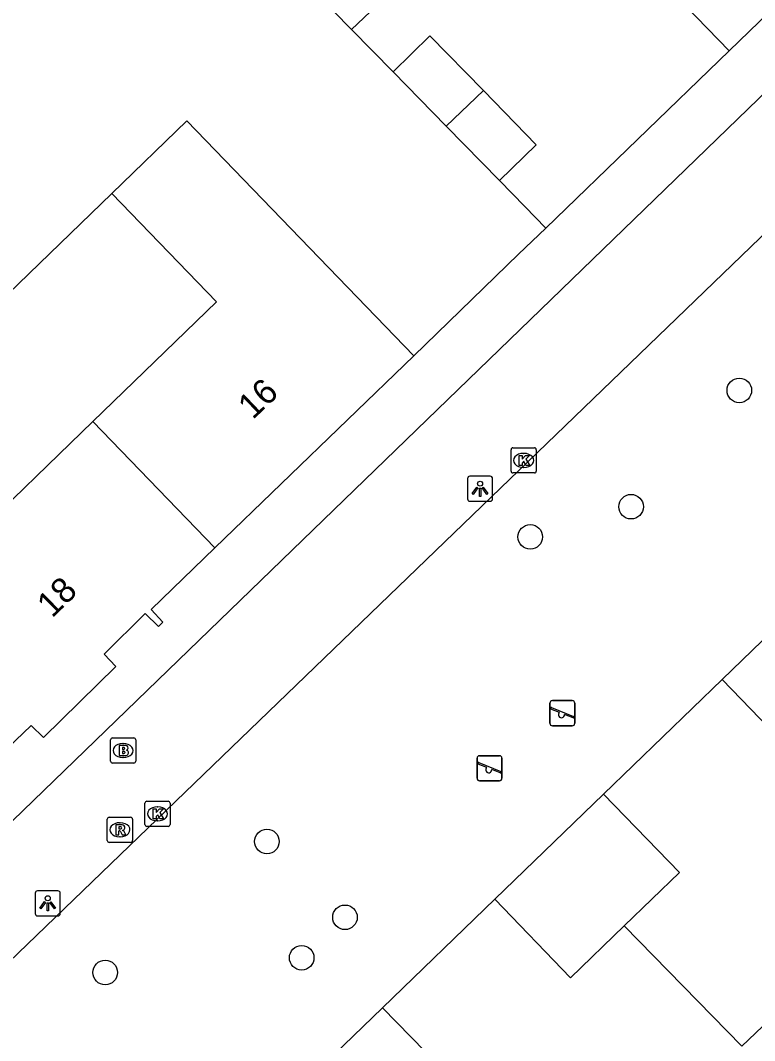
# Model space of a CAD drawing. Extents: x 157466 to 158888, y 383063 to 384677.
# Drawn here: x 158361.01 to 158390.21, y 383911.68 to 383952.28 of the extents above; entities that cross this region are included whole.
import ezdxf

# ---------------------------------------------------------------- set-up
doc = ezdxf.new("R2010")
doc.units = 0
for name, color, linetype in [('IMGEO_Boom', 7, 'Continuous'), ('IMGEO_Brandkraan', 7, 'Continuous'), ('IMGEO_Groenvoorziening', 7, 'Continuous'), ('IMGEO_Hek', 7, 'Continuous'), ('IMGEO_Kolk', 7, 'Continuous'), ('IMGEO_Lichtpunt', 7, 'Continuous'), ('IMGEO_Muur', 7, 'Continuous'), ('IMGEO_Pand', 7, 'Continuous'), ('IMGEO_Pand_nummerreeks', 7, 'Continuous'), ('IMGEO_Rijbaan_lokaal_open', 7, 'Continuous'), ('IMGEO_Rioolput', 7, 'Continuous'), ('IMGEO_Speelvoorziening', 7, 'Continuous'), ('IMGEO_Voetpad_open', 7, 'Continuous')]:
    doc.layers.add(name, color=color, linetype=linetype)

msp = doc.modelspace()

# ---------------------------------------------------------------- linework, layer by layer
at = {"layer": 'IMGEO_Boom'}
for centre in [(158389.599, 383937.557), (158385.294, 383932.93), (158381.284, 383931.73), (158370.813, 383919.606), (158373.916, 383916.59), (158372.195, 383914.979), (158364.381, 383914.394)]:
    msp.add_circle(centre, 0.489, dxfattribs=at)
at = {"layer": 'IMGEO_Brandkraan'}
for p, q in [((158364.592, 383922.802), (158364.592, 383923.654)), ((158364.667, 383923.728), (158365.519, 383923.728)), ((158365.593, 383923.654), (158365.593, 383922.802)), ((158365.08, 383923.508), (158365.105, 383923.508)), ((158365.103, 383922.948), (158365.078, 383922.948)), ((158365.519, 383922.728), (158364.667, 383922.728))]:
    msp.add_line(p, q, dxfattribs=at)
for points in [[(158364.592, 383922.802), (158364.592, 383923.654)], [(158364.667, 383923.728), (158365.519, 383923.728)], [(158365.593, 383923.654), (158365.593, 383922.802)], [(158364.94, 383923.428), (158364.94, 383923.028), (158365.153, 383923.028)], [(158365.171, 383923.428), (158364.94, 383923.428)], [(158365.119, 383923.347), (158365.065, 383923.347), (158365.065, 383923.271)], [(158365.065, 383923.271), (158365.118, 383923.271)], [(158365.127, 383923.195), (158365.065, 383923.195), (158365.065, 383923.114)], [(158365.065, 383923.114), (158365.127, 383923.114)], [(158365.519, 383922.728), (158364.667, 383922.728)]]:
    msp.add_lwpolyline(points, dxfattribs=at)
for centre, radius, start, end in [((158364.669, 383923.652), 0.0765, 91.552, 178.448), ((158364.669, 383923.652), 0.0765, 91.552, 178.448), ((158365.517, 383923.652), 0.0765, 1.552, 88.448), ((158365.517, 383923.652), 0.0765, 1.552, 88.448), ((158365.12, 383923.309), 0.0379, 267.8285, 90.9355), ((158365.128, 383923.154), 0.0404, 269.8759, 90.5077), ((158365.175, 383923.283), 0.145, 59.4692, 91.5367), ((158365.2, 383923.33), 0.0922, 285.5137, 58.1501), ((158365.205, 383923.138), 0.105, 301.3115, 78.989), ((158364.669, 383922.804), 0.0765, 181.552, 268.448), ((158364.669, 383922.804), 0.0765, 181.552, 268.448), ((158365.159, 383923.279), 0.251, 268.6676, 293.5347), ((158365.517, 383922.804), 0.0765, 271.552, 358.448), ((158365.517, 383922.804), 0.0765, 271.552, 358.448)]:
    msp.add_arc(centre, radius, start, end, dxfattribs=at)
for centre, major_axis, ratio, start_param, end_param in [((158365.079, 383923.228), (-0.387, 0.002), 0.722429, 4.712389, 7.853982), ((158365.104, 383923.228), (-0.39, 0.002), 0.717154, 1.570796, 4.712389)]:
    msp.add_ellipse(centre, major_axis=major_axis, ratio=ratio, start_param=start_param, end_param=end_param, dxfattribs=at)
at = {"layer": 'IMGEO_Groenvoorziening'}
msp.add_lwpolyline([(158379.874, 383917.308), (158384.198, 383921.492)], dxfattribs=at)
at = {"layer": 'IMGEO_Hek'}
for points in [[(158375.828, 383950.237), (158374.17, 383951.921)], [(158381.065, 383944.877), (158380.059, 383945.905)], [(158354.73, 383935.806), (158364.639, 383945.392)], [(158380.812, 383942.974), (158381.903, 383944.009)], [(158379.874, 383917.308), (158384.198, 383921.492)]]:
    msp.add_lwpolyline(points, dxfattribs=at)
at = {"layer": 'IMGEO_Kolk'}
for p, q in [((158380.522, 383934.346), (158380.522, 383935.198)), ((158380.597, 383935.272), (158381.449, 383935.272)), ((158381.01, 383935.052), (158381.035, 383935.052)), ((158381.523, 383935.198), (158381.523, 383934.346)), ((158381.449, 383934.272), (158380.597, 383934.272)), ((158381.033, 383934.492), (158381.008, 383934.492)), ((158366.036, 383921.207), (158366.888, 383921.207)), ((158365.961, 383920.281), (158365.961, 383921.133)), ((158366.449, 383920.987), (158366.474, 383920.987)), ((158366.962, 383921.133), (158366.962, 383920.281)), ((158366.472, 383920.427), (158366.447, 383920.427)), ((158366.888, 383920.207), (158366.036, 383920.207))]:
    msp.add_line(p, q, dxfattribs=at)
for points in [[(158380.522, 383934.346), (158380.522, 383935.198)], [(158380.597, 383935.272), (158381.449, 383935.272)], [(158380.843, 383934.972), (158380.966, 383934.972), (158380.966, 383934.821), (158381.096, 383934.972), (158381.26, 383934.972), (158381.114, 383934.821), (158381.267, 383934.572), (158381.115, 383934.572), (158381.03, 383934.736), (158380.966, 383934.669), (158380.966, 383934.572), (158380.843, 383934.572), (158380.843, 383934.972)], [(158381.523, 383935.198), (158381.523, 383934.346)], [(158381.449, 383934.272), (158380.597, 383934.272)], [(158366.036, 383921.207), (158366.888, 383921.207)], [(158365.961, 383920.281), (158365.961, 383921.133)], [(158366.282, 383920.907), (158366.405, 383920.907), (158366.405, 383920.756), (158366.535, 383920.907), (158366.699, 383920.907), (158366.553, 383920.756), (158366.706, 383920.507), (158366.554, 383920.507), (158366.469, 383920.671), (158366.405, 383920.604), (158366.405, 383920.507), (158366.282, 383920.507), (158366.282, 383920.907)], [(158366.962, 383921.133), (158366.962, 383920.281)], [(158366.888, 383920.207), (158366.036, 383920.207)]]:
    msp.add_lwpolyline(points, dxfattribs=at)
for centre, start, end in [((158380.599, 383935.196), 91.552, 178.448), ((158380.599, 383935.196), 91.552, 178.448), ((158381.447, 383935.196), 1.552, 88.448), ((158381.447, 383935.196), 1.552, 88.448), ((158380.599, 383934.348), 181.552, 268.448), ((158380.599, 383934.348), 181.552, 268.448), ((158381.447, 383934.348), 271.552, 358.448), ((158381.447, 383934.348), 271.552, 358.448), ((158366.038, 383921.131), 91.552, 178.448), ((158366.038, 383921.131), 91.552, 178.448), ((158366.886, 383921.131), 1.552, 88.448), ((158366.886, 383921.131), 1.552, 88.448), ((158366.038, 383920.283), 181.552, 268.448), ((158366.038, 383920.283), 181.552, 268.448), ((158366.886, 383920.283), 271.552, 358.448), ((158366.886, 383920.283), 271.552, 358.448)]:
    msp.add_arc(centre, 0.0765, start, end, dxfattribs=at)
for centre, major_axis, ratio, start_param, end_param in [((158381.009, 383934.772), (-0.387, 0.002), 0.722429, 4.712389, 7.853982), ((158381.034, 383934.772), (-0.39, 0.002), 0.717154, 1.570796, 4.712389), ((158366.448, 383920.707), (-0.387, 0.002), 0.722429, 4.712389, 7.853982), ((158366.473, 383920.707), (-0.39, 0.002), 0.717154, 1.570796, 4.712389)]:
    msp.add_ellipse(centre, major_axis=major_axis, ratio=ratio, start_param=start_param, end_param=end_param, dxfattribs=at)
at = {"layer": 'IMGEO_Lichtpunt'}
for p, q in [((158379.693, 383934.143), (158378.885, 383934.143)), ((158379.693, 383934.143), (158378.885, 383934.143)), ((158378.791, 383934.048), (158378.791, 383933.241)), ((158378.791, 383934.048), (158378.791, 383933.241)), ((158379.787, 383933.241), (158379.787, 383934.048)), ((158379.787, 383933.241), (158379.787, 383934.048)), ((158378.885, 383933.147), (158379.693, 383933.147)), ((158378.885, 383933.147), (158379.693, 383933.147)), ((158361.597, 383917.549), (158361.597, 383916.742)), ((158361.597, 383917.549), (158361.597, 383916.742)), ((158362.499, 383917.644), (158361.691, 383917.644)), ((158362.499, 383917.644), (158361.691, 383917.644)), ((158362.593, 383916.742), (158362.593, 383917.549)), ((158362.593, 383916.742), (158362.593, 383917.549)), ((158361.691, 383916.648), (158362.499, 383916.648)), ((158361.691, 383916.648), (158362.499, 383916.648))]:
    msp.add_line(p, q, dxfattribs=at)
for points in [[(158379.165, 383933.712), (158379.204, 383933.684), (158379.016, 383933.422), (158378.978, 383933.449), (158379.165, 383933.712)], [(158379.267, 383933.664), (158379.314, 383933.664), (158379.314, 383933.342), (158379.267, 383933.342), (158379.267, 383933.664)], [(158379.377, 383933.684), (158379.415, 383933.711), (158379.602, 383933.449), (158379.563, 383933.421), (158379.377, 383933.684)], [(158361.971, 383917.213), (158362.01, 383917.185), (158361.822, 383916.923), (158361.784, 383916.95), (158361.971, 383917.213)], [(158362.073, 383917.165), (158362.12, 383917.165), (158362.12, 383916.843), (158362.073, 383916.843), (158362.073, 383917.165)], [(158362.183, 383917.185), (158362.221, 383917.212), (158362.408, 383916.95), (158362.369, 383916.922), (158362.183, 383917.185)]]:
    msp.add_lwpolyline(points, dxfattribs=at)
for centre in [(158379.29, 383933.846), (158362.096, 383917.347)]:
    msp.add_circle(centre, 0.0994, dxfattribs=at)
for centre, start, end in [((158378.885, 383934.048), 90, 180), ((158378.885, 383934.048), 90, 180), ((158379.693, 383934.048), 0, 90), ((158379.693, 383934.048), 0, 90), ((158378.885, 383933.241), 180, 270), ((158378.885, 383933.241), 180, 270), ((158379.693, 383933.241), 270, 0), ((158379.693, 383933.241), 270, 360), ((158361.691, 383917.549), 90, 180), ((158361.691, 383917.549), 90, 180), ((158362.499, 383917.549), 0, 90), ((158362.499, 383917.549), 0, 90), ((158361.691, 383916.742), 180, 270), ((158361.691, 383916.742), 180, 270), ((158362.499, 383916.742), 270, 0), ((158362.499, 383916.742), 270, 360)]:
    msp.add_arc(centre, 0.0946, start, end, dxfattribs=at)
at = {"layer": 'IMGEO_Muur'}
for points in [[(158389.199, 383951.068), (158381.903, 383944.009)], [(158381.903, 383944.009), (158381.065, 383944.877)], [(158376.655, 383938.934), (158380.812, 383942.974)]]:
    msp.add_lwpolyline(points, dxfattribs=at)
at = {"layer": 'IMGEO_Pand'}
for points in [[(158389.199, 383951.068), (158394.731, 383956.437), (158394.64, 383956.53), (158395.387, 383957.254), (158395.57, 383957.079), (158396.813, 383958.302), (158392.8, 383962.448)], [(158374.17, 383951.921), (158376.413, 383954.061), (158374.97, 383955.55), (158372.744, 383953.393)], [(158385.283, 383955.114), (158389.199, 383951.068)], [(158374.17, 383951.921), (158372.744, 383953.393)], [(158379.419, 383949.494), (158377.294, 383951.669), (158375.828, 383950.237)], [(158377.943, 383948.071), (158375.828, 383950.237)], [(158377.943, 383948.071), (158379.419, 383949.494)], [(158380.059, 383945.905), (158381.526, 383947.337), (158379.419, 383949.494)], [(158364.639, 383945.392), (158367.628, 383948.282), (158376.655, 383938.934)], [(158380.059, 383945.905), (158377.943, 383948.071)], [(158364.639, 383945.392), (158368.811, 383941.079), (158363.886, 383936.317)], [(158368.744, 383931.292), (158376.655, 383938.934)], [(158363.886, 383936.317), (158358.901, 383931.496), (158354.73, 383935.806)], [(158363.886, 383936.317), (158368.744, 383931.292)], [(158360.507, 383923.328), (158361.436, 383924.224), (158361.926, 383923.75), (158364.81, 383926.57), (158364.334, 383927.057), (158365.973, 383928.684), (158366.494, 383928.163), (158366.677, 383928.336), (158366.204, 383928.838), (158368.744, 383931.292)], [(158393.304, 383930.292), (158388.917, 383926.053)], [(158388.917, 383926.053), (158384.198, 383921.492)], [(158399.082, 383915.523), (158388.917, 383926.053)], [(158384.198, 383921.492), (158387.218, 383918.372), (158385.021, 383916.248)], [(158379.874, 383917.308), (158375.41, 383912.993)], [(158385.021, 383916.248), (158382.89, 383914.188), (158379.874, 383917.308)], [(158389.694, 383911.459), (158385.021, 383916.248)], [(158389.694, 383911.459), (158391.903, 383913.563), (158395.278, 383910.071), (158395.507, 383910.269), (158394.884, 383910.986), (158397.454, 383913.502), (158397.767, 383913.194), (158399.363, 383914.737), (158399.725, 383914.363), (158399.952, 383914.571), (158399.082, 383915.523)], [(158375.41, 383912.993), (158370.782, 383908.519)], [(158375.41, 383912.993), (158385.619, 383902.532)]]:
    msp.add_lwpolyline(points, dxfattribs=at)
at = {"layer": 'IMGEO_Rijbaan_lokaal_open'}
for points in [[(158375.828, 383950.237), (158374.17, 383951.921)], [(158381.903, 383944.009), (158381.065, 383944.877), (158380.059, 383945.905)], [(158354.73, 383935.806), (158364.639, 383945.392)], [(158376.655, 383938.934), (158380.812, 383942.974), (158381.903, 383944.009)]]:
    msp.add_lwpolyline(points, dxfattribs=at)
at = {"layer": 'IMGEO_Rioolput'}
for p, q in [((158364.465, 383919.647), (158364.465, 383920.499)), ((158364.54, 383920.573), (158365.392, 383920.573)), ((158364.953, 383920.353), (158364.978, 383920.353)), ((158365.466, 383920.499), (158365.466, 383919.647)), ((158365.392, 383919.573), (158364.54, 383919.573)), ((158364.976, 383919.793), (158364.951, 383919.793))]:
    msp.add_line(p, q, dxfattribs=at)
for points in [[(158364.465, 383919.647), (158364.465, 383920.499)], [(158364.54, 383920.573), (158365.392, 383920.573)], [(158365.466, 383920.499), (158365.466, 383919.647)], [(158365.054, 383920.271), (158364.802, 383920.273), (158364.802, 383919.873)], [(158364.802, 383919.873), (158364.926, 383919.873), (158364.926, 383920.035), (158364.937, 383920.035)], [(158364.98, 383920.192), (158364.926, 383920.192), (158364.926, 383920.111)], [(158364.926, 383920.111), (158364.978, 383920.111)], [(158364.984, 383920.006), (158365.055, 383919.873), (158365.195, 383919.873), (158365.13, 383919.999)], [(158365.392, 383919.573), (158364.54, 383919.573)]]:
    msp.add_lwpolyline(points, dxfattribs=at)
for centre, radius, start, end in [((158364.542, 383920.497), 0.0765, 91.552, 178.448), ((158364.542, 383920.497), 0.0765, 91.552, 178.448), ((158365.39, 383920.497), 0.0765, 1.552, 88.448), ((158365.39, 383920.497), 0.0765, 1.552, 88.448), ((158364.936, 383919.982), 0.0533, 26.0293, 88.6989), ((158364.962, 383920.3), 0.19, 274.7715, 282.9687), ((158364.986, 383920.096), 0.0964, 77.0061, 93.1865), ((158365, 383920.153), 0.0378, 276.6634, 79.6772), ((158365.053, 383920.161), 0.109, 350.3612, 89.416), ((158365.051, 383920.161), 0.112, 277.5842, 350.9817), ((158365.035, 383919.946), 0.108, 29.5134, 73.7905), ((158364.542, 383919.649), 0.0765, 181.552, 268.448), ((158364.542, 383919.649), 0.0765, 181.552, 268.448), ((158365.39, 383919.649), 0.0765, 271.552, 358.448), ((158365.39, 383919.649), 0.0765, 271.552, 358.448)]:
    msp.add_arc(centre, radius, start, end, dxfattribs=at)
for centre, major_axis, ratio, start_param, end_param in [((158364.952, 383920.073), (-0.387, 0.002), 0.722429, 4.712389, 7.853982), ((158364.977, 383920.073), (-0.39, 0.002), 0.717154, 1.570796, 4.712389)]:
    msp.add_ellipse(centre, major_axis=major_axis, ratio=ratio, start_param=start_param, end_param=end_param, dxfattribs=at)
at = {"layer": 'IMGEO_Speelvoorziening'}
for p, q in [((158382.165, 383925.212), (158382.955, 383925.212)), ((158382.955, 383925.212), (158382.165, 383925.212)), ((158382.065, 383924.312), (158382.065, 383925.112)), ((158382.065, 383925.112), (158382.065, 383924.312)), ((158382.448, 383924.74), (158382.109, 383924.877)), ((158382.134, 383924.937), (158383.01, 383924.584)), ((158383.055, 383925.112), (158383.055, 383924.312)), ((158383.055, 383924.312), (158383.055, 383925.112)), ((158382.986, 383924.524), (158382.646, 383924.661)), ((158382.955, 383924.212), (158382.165, 383924.212)), ((158382.165, 383924.212), (158382.955, 383924.212)), ((158379.171, 383922.122), (158379.171, 383922.922)), ((158379.171, 383922.922), (158379.171, 383922.122)), ((158379.271, 383923.022), (158380.061, 383923.022)), ((158380.061, 383923.022), (158379.271, 383923.022)), ((158380.161, 383922.922), (158380.161, 383922.122)), ((158380.161, 383922.122), (158380.161, 383922.922)), ((158379.554, 383922.55), (158379.215, 383922.687)), ((158379.24, 383922.747), (158380.116, 383922.394)), ((158380.092, 383922.334), (158379.752, 383922.471)), ((158380.061, 383922.022), (158379.271, 383922.022)), ((158379.271, 383922.022), (158380.061, 383922.022))]:
    msp.add_line(p, q, dxfattribs=at)
for centre, radius, start, end in [((158382.165, 383925.112), 0.1, 90, 180), ((158382.165, 383925.112), 0.1, 90, 180), ((158382.955, 383925.112), 0.1, 0, 90), ((158382.955, 383925.112), 0.1, 360, 90), ((158382.122, 383924.907), 0.0327, 68.078, 248.078), ((158382.527, 383924.65), 0.12, 130.9928, 5.1632), ((158382.998, 383924.554), 0.0327, 248.078, 68.078), ((158382.165, 383924.312), 0.1, 180, 270), ((158382.165, 383924.312), 0.1, 180, 270), ((158382.955, 383924.312), 0.1, 270, 0), ((158382.955, 383924.312), 0.1, 270, 0), ((158379.271, 383922.922), 0.1, 90, 180), ((158379.271, 383922.922), 0.1, 90, 180), ((158380.061, 383922.922), 0.1, 0, 90), ((158380.061, 383922.922), 0.1, 360, 90), ((158379.228, 383922.717), 0.0327, 68.078, 248.078), ((158379.633, 383922.46), 0.12, 130.9928, 5.1632), ((158380.104, 383922.364), 0.0327, 248.078, 68.078), ((158379.271, 383922.122), 0.1, 180, 270), ((158379.271, 383922.122), 0.1, 180, 270), ((158380.061, 383922.122), 0.1, 270, 0), ((158380.061, 383922.122), 0.1, 270, 0)]:
    msp.add_arc(centre, radius, start, end, dxfattribs=at)
at = {"layer": 'IMGEO_Voetpad_open'}
for points in [[(158399.42, 383957.942), (158303.839, 383865.375)], [(158306.048, 383862.049), (158349.461, 383904.125), (158402.592, 383955.381)], [(158389.199, 383951.068), (158381.903, 383944.009)]]:
    msp.add_lwpolyline(points, dxfattribs=at)

# ---------------------------------------------------------------- texts
at = {"layer": 'IMGEO_Pand_nummerreeks'}
for s, rotation, p in [('16', 43.5935, (158370.252, 383936.373)), ('18', 44.3795, (158362.268, 383928.473))]:
    msp.add_text(s, height=1, rotation=rotation, dxfattribs=at).set_placement(p)

doc.saveas('drawing.dxf')
